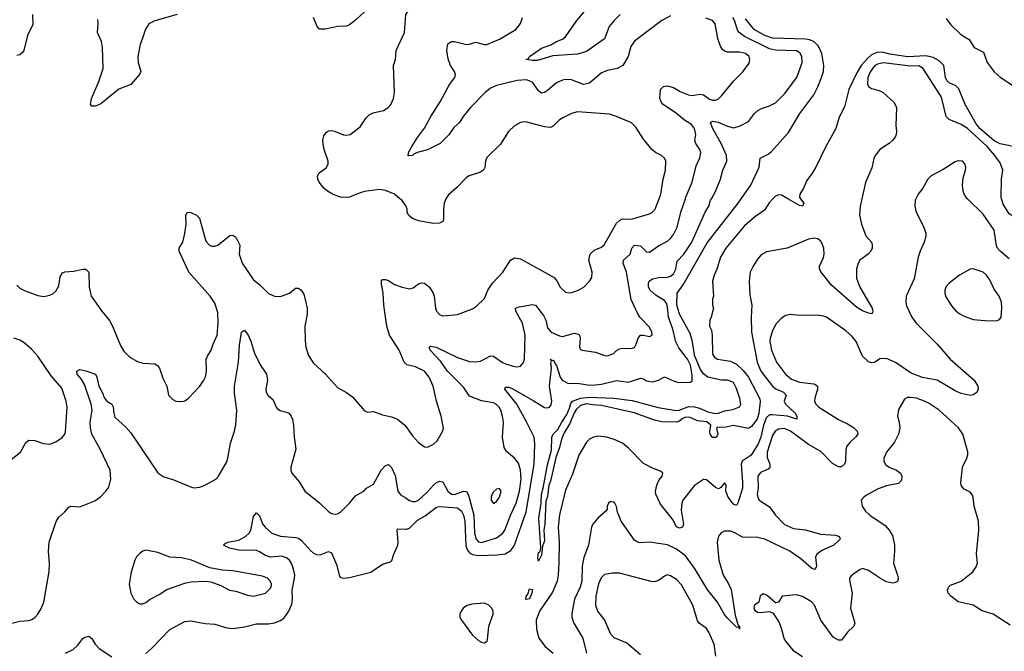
# Model space of a CAD drawing. Header units: inches. Extents: x 2057696 to 2160536, y 827480 to 1016834.
# Tile 362 of 422: x 2097429 to 2103997, y 1006982 to 1011195. Entities that reach past the tile are written whole.
import ezdxf

# ---------------------------------------------------------------- set-up
doc = ezdxf.new("R2010")
doc.units = ezdxf.units.IN
doc.header["$MEASUREMENT"] = 0
for name, color, linetype in [('C0090', 7, 'Continuous'), ('C0091', 7, 'Continuous'), ('C1000', 7, 'Continuous'), ('C1001', 7, 'Continuous')]:
    doc.layers.add(name, color=color, linetype=linetype)

msp = doc.modelspace()

# ---------------------------------------------------------------- linework, layer by layer
at = {"layer": 'C0090', "color": 5}
for points, elevation in [([(2100000, 1009960.1), (2099977.6, 1009990), (2099965.6, 1010000)], 380), ([(2097410, 1009423.8), (2097430, 1009404.2), (2097465.7, 1009385.7), (2097550, 1009354), (2097591.1, 1009348.9), (2097630, 1009356.4), (2097650, 1009366), (2097670, 1009383), (2097690, 1009418.8), (2097700.1, 1009479.9), (2097714.3, 1009505.7), (2097730, 1009514), (2097790, 1009518.3), (2097850, 1009531.7), (2097871, 1009530), (2097890.4, 1009510), (2097891.8, 1009410), (2097906.7, 1009350), (2097976.5, 1009250), (2098028.4, 1009188.4), (2098048.8, 1009150), (2098101.1, 1009021.1), (2098123.7, 1008983.7), (2098163.4, 1008943.4), (2098214.4, 1008914.4), (2098250, 1008904.2), (2098330, 1008898.7), (2098348.9, 1008888.9), (2098361.3, 1008870), (2098383.9, 1008803.9), (2098410.7, 1008750), (2098422.8, 1008690), (2098450, 1008661), (2098470, 1008651), (2098510, 1008647.7), (2098530, 1008653.4), (2098556, 1008670), (2098630, 1008750.5), (2098658.7, 1008790), (2098668.3, 1008811.7), (2098675.8, 1008850), (2098674.3, 1008930), (2098681.3, 1008950), (2098707.6, 1008990), (2098719.6, 1009030), (2098746.3, 1009090), (2098753.8, 1009170), (2098750, 1009242), (2098730, 1009304.5), (2098699.8, 1009350), (2098556.8, 1009510), (2098493.8, 1009650), (2098493.7, 1009670), (2098517.8, 1009710), (2098531.4, 1009768.6), (2098539.8, 1009830), (2098537.6, 1009890), (2098549.7, 1009910.3), (2098570, 1009908.4), (2098607.7, 1009890), (2098628.4, 1009870), (2098670, 1009717.3), (2098694.8, 1009690), (2098710, 1009683.1), (2098730, 1009683.1), (2098750, 1009690.4), (2098830, 1009755.3), (2098850, 1009758.4), (2098870, 1009744.9), (2098897.4, 1009690), (2098893.8, 1009630), (2098913.1, 1009570), (2098990, 1009460.4), (2099030, 1009428.7), (2099090, 1009368.8), (2099130, 1009350.3), (2099170, 1009347.4), (2099229.3, 1009370), (2099270, 1009403.8), (2099290, 1009403.8), (2099307.7, 1009390), (2099323.7, 1009363.7), (2099346, 1009270), (2099347, 1009230), (2099332.4, 1009150), (2099332.8, 1009052.8), (2099338, 1009010), (2099355.9, 1008955.9), (2099390, 1008904.7), (2099470, 1008830.6), (2099550, 1008740.7), (2099610, 1008707.3), (2099650, 1008678.8), (2099730, 1008586.8), (2099750, 1008577.3), (2099790, 1008580.7), (2099850, 1008558.7), (2099910, 1008546.5), (2099950, 1008529.1), (2099997.7, 1008490), (2100000, 1008486.9)], 380), ([(2100000, 1008903), (2099993.1, 1008910), (2099961, 1008990), (2099897.1, 1009090), (2099877.7, 1009150), (2099859.3, 1009290), (2099853.9, 1009373.9), (2099842, 1009430), (2099843.3, 1009456.7), (2099850, 1009462.8), (2099870, 1009460.7), (2099890, 1009454), (2099930, 1009428.7), (2099981, 1009410), (2100000, 1009405.9)], 380), ([(2097330, 1007157.3), (2097430, 1007183.8), (2097490, 1007187), (2097510, 1007194), (2097533.6, 1007210), (2097550.7, 1007229.3), (2097570, 1007262), (2097589.7, 1007310), (2097625.9, 1007514.1), (2097628.3, 1007568.3), (2097621.1, 1007650), (2097625.4, 1007710), (2097671.9, 1007848.1), (2097690, 1007876), (2097729, 1007910), (2097756.5, 1007943.5), (2097770, 1007950.5), (2097830, 1007945.5), (2097930, 1007984.4), (2097970, 1008014.4), (2098005.1, 1008050), (2098023.1, 1008076.9), (2098037.7, 1008130), (2098032.9, 1008190), (2097965.8, 1008330), (2097911.2, 1008430), (2097902.4, 1008470), (2097899.9, 1008510), (2097912.8, 1008590), (2097906.3, 1008630), (2097862.4, 1008762.4), (2097839, 1008799), (2097812.3, 1008830), (2097809.5, 1008850.5), (2097830, 1008860.5), (2097870, 1008852.2), (2097934.4, 1008830), (2097944.9, 1008810), (2097956.9, 1008750), (2097978.9, 1008710), (2097994, 1008670), (2098010.2, 1008650.2), (2098043, 1008630), (2098052.8, 1008612.8), (2098056.5, 1008570), (2098063.8, 1008543.8), (2098137.1, 1008477.1), (2098170, 1008439.1), (2098351.2, 1008171.2), (2098390, 1008144.4), (2098450, 1008128), (2098576, 1008076), (2098591.8, 1008071.8), (2098630, 1008075.6), (2098668.9, 1008091.1), (2098738, 1008130), (2098755.1, 1008150), (2098810, 1008246), (2098817.6, 1008270), (2098835.4, 1008370), (2098862.6, 1008450), (2098870.6, 1008489.4), (2098876.8, 1008590), (2098862.5, 1008702.5), (2098863.2, 1008750), (2098889.2, 1008910.8), (2098896.4, 1009023.6), (2098909.8, 1009110.2), (2098930, 1009122.8), (2098952.7, 1009090), (2098970.3, 1009050.3), (2098996, 1008970), (2099033.5, 1008893.5), (2099074.9, 1008830), (2099081.6, 1008790), (2099070.4, 1008730), (2099072.7, 1008710), (2099085.5, 1008690), (2099120.2, 1008660.2), (2099140.3, 1008610), (2099150, 1008598.4), (2099167.3, 1008587.3), (2099210, 1008577.8), (2099223.7, 1008570), (2099241.1, 1008550), (2099248.3, 1008530), (2099256.2, 1008490), (2099260.3, 1008410), (2099270.5, 1008330), (2099238.4, 1008210), (2099237.6, 1008190), (2099243.7, 1008170), (2099294.9, 1008110), (2099330.5, 1008050), (2099430, 1007972.4), (2099490, 1007914.9), (2099510, 1007901.6), (2099530, 1007895.5), (2099550, 1007899.3), (2099570, 1007910.6), (2099629.7, 1007970.3), (2099670, 1008019.1), (2099726.8, 1008053.2), (2099742, 1008070), (2099790, 1008097.3), (2099841.1, 1008190), (2099870, 1008220.4), (2099890, 1008228), (2099910, 1008208), (2099933.9, 1008153.9), (2099951.5, 1008050), (2099970, 1008026.3), (2100000, 1008006.9)], 360), ([(2097342.3, 1008237.7), (2097434, 1008310), (2097470, 1008374.9), (2097490, 1008390.4), (2097530, 1008388.7), (2097587.6, 1008367.6), (2097630, 1008363.7), (2097670, 1008379.5), (2097711.9, 1008408.1), (2097730.8, 1008429.2), (2097734.5, 1008445.5), (2097746.6, 1008610), (2097739.8, 1008650), (2097710, 1008736.9), (2097639.8, 1008819.8), (2097550, 1008949.8), (2097510, 1008995.1), (2097459.9, 1009039.9), (2097430, 1009057.6), (2097389.5, 1009070)], 380), ([(2098270, 1006967.5), (2098310, 1007001.9), (2098430, 1007127.3), (2098530, 1007180.6), (2098570, 1007184.4), (2098666.9, 1007166.9), (2098730, 1007162), (2098810, 1007137.3), (2098850, 1007134), (2098930, 1007144.1), (2099010, 1007164.2), (2099090, 1007165.4), (2099130, 1007171.3), (2099170, 1007187.1), (2099194.4, 1007205.6), (2099224.5, 1007250), (2099243.9, 1007296.1), (2099248.6, 1007330), (2099247.6, 1007390), (2099263, 1007470), (2099264.2, 1007490), (2099255.8, 1007530), (2099244, 1007564), (2099228.6, 1007588.6), (2099210, 1007604.3), (2099176.5, 1007616.5), (2099101.2, 1007610), (2099070, 1007621.4), (2099030, 1007646.3), (2099010, 1007653.1), (2098890, 1007655.8), (2098828.7, 1007670), (2098789, 1007690), (2098799, 1007701), (2098818, 1007710), (2098890, 1007723.8), (2098938, 1007750), (2098960.9, 1007770), (2098971.8, 1007790), (2098990, 1007882), (2099010, 1007904.7), (2099030, 1007884.7), (2099050, 1007832), (2099066, 1007810), (2099110.8, 1007770), (2099170, 1007748.9), (2099270, 1007741.7), (2099290, 1007736), (2099310, 1007721.7), (2099370, 1007654.7), (2099390, 1007637.3), (2099410, 1007627.6), (2099434.1, 1007625.9), (2099490, 1007646.4), (2099510, 1007639.1), (2099541.8, 1007561.8), (2099563.4, 1007483.4), (2099570, 1007474), (2099588.5, 1007468.5), (2099630, 1007474.3), (2099770.9, 1007509.1), (2099850, 1007563.8), (2099902.4, 1007577.6), (2099912.2, 1007587.8), (2099924.8, 1007630), (2099950.8, 1007690), (2099953.8, 1007710), (2099946.9, 1007790), (2099950, 1007798.8), (2100000, 1007796.8)], 340), ([(2097734, 1006970), (2097786, 1006994), (2097816.6, 1007023.4), (2097850, 1007067.7), (2097863.3, 1007076.7), (2097890, 1007082), (2097910, 1007067.3), (2097932.7, 1007030), (2097959.5, 1006999.5), (2098043.9, 1006943.9)], 340)]:
    msp.add_lwpolyline(points, dxfattribs=dict(at, elevation=elevation))
at = {"layer": 'C0090', "color": 5, "elevation": 360}
msp.add_lwpolyline([(2098270, 1007656.3), (2098250, 1007649.5), (2098230, 1007634.5), (2098207.9, 1007612.1), (2098196.4, 1007590), (2098172.4, 1007510), (2098159.5, 1007430), (2098170.4, 1007370.4), (2098190.4, 1007330.4), (2098211, 1007310), (2098230, 1007299.1), (2098250, 1007299.1), (2098270, 1007307.7), (2098299.3, 1007330), (2098359.6, 1007360.4), (2098410, 1007394.9), (2098530, 1007435.6), (2098570, 1007444.6), (2098670, 1007450.6), (2098705.2, 1007445.2), (2098770, 1007420.5), (2098829, 1007389), (2098870, 1007382), (2098950, 1007356), (2098990, 1007350.3), (2099069.7, 1007370.3), (2099100.1, 1007399.9), (2099106.6, 1007410), (2099109.3, 1007430), (2099099.3, 1007450), (2099081.2, 1007470), (2099050, 1007482.4), (2098850, 1007517.4), (2098783, 1007523), (2098697.4, 1007537.4), (2098576, 1007590), (2098510, 1007604.4), (2098430, 1007609.7), (2098350, 1007641.7)], close=True, dxfattribs=at)
at = {"layer": 'C0091', "color": 5, "elevation": 380}
for points in [[(2099731, 1011249), (2099669.3, 1011190.7), (2099630, 1011161.1), (2099610, 1011152.3), (2099550, 1011149.8), (2099470, 1011131.2), (2099430, 1011132.7), (2099412.7, 1011150), (2099389.4, 1011209.4)], [(2097514.6, 1011230), (2097517.8, 1011162.2), (2097481.1, 1011090), (2097456.9, 1010990), (2097446.9, 1010973.1), (2097430, 1010959.8), (2097410, 1010955.9)], [(2098480.7, 1011230), (2098330, 1011186.2), (2098290, 1011166.6), (2098268, 1011132), (2098247.5, 1011072.5), (2098234, 1011030), (2098217.6, 1010950), (2098218.8, 1010910), (2098238.2, 1010850), (2098229.2, 1010830), (2098170, 1010761.7), (2098090, 1010731.2), (2097970, 1010634), (2097950, 1010623.6), (2097930, 1010618), (2097910, 1010619), (2097901.2, 1010630), (2097908.3, 1010670), (2097957.1, 1010782.9), (2097986, 1010870), (2097982.2, 1011010), (2097974, 1011050), (2097947.6, 1011110), (2097953.6, 1011170), (2097950, 1011197)], [(2099965.6, 1010000), (2099929.5, 1010030), (2099870, 1010055.6), (2099830, 1010061.8), (2099730, 1010048.7), (2099699.5, 1010040.5), (2099630, 1010010.9), (2099610, 1010007.7), (2099570, 1010010.6), (2099550, 1010017.2), (2099515.8, 1010030), (2099482, 1010050), (2099458.7, 1010070), (2099427, 1010110), (2099417.6, 1010130), (2099415.6, 1010150), (2099427.3, 1010172.7), (2099474.2, 1010205.8), (2099487.8, 1010230), (2099486.6, 1010250), (2099460.3, 1010330), (2099452.8, 1010367.2), (2099451.1, 1010390), (2099459.1, 1010420.9), (2099476.4, 1010443.6), (2099490, 1010452.7), (2099510, 1010455.8), (2099530, 1010452.2), (2099590, 1010427), (2099610, 1010424.9), (2099634, 1010430), (2099700.1, 1010479.9), (2099740.1, 1010539.9), (2099760.6, 1010559.4), (2099787.6, 1010572.4), (2099855.1, 1010590), (2099887.6, 1010610), (2099905.1, 1010630), (2099923.5, 1010670), (2099928.3, 1010710), (2099921.6, 1010890), (2099936.2, 1010930), (2099940.5, 1010990), (2099996.2, 1011110), (2100000, 1011167)]]:
    msp.add_lwpolyline(points, dxfattribs=at)
at = {"layer": 'C1000', "color": 5}
for points, elevation in [([(2100000, 1007796.8), (2100010, 1007796.3), (2100030, 1007803.2), (2100083.1, 1007856.9), (2100134.2, 1007885.8), (2100210, 1007943.2), (2100230, 1007947.4), (2100350, 1007938.3), (2100375.7, 1007915.7), (2100390.1, 1007890), (2100399.6, 1007850), (2100405.9, 1007685.9), (2100416, 1007656), (2100430, 1007638.6), (2100450, 1007626.5), (2100490, 1007620.8), (2100614.8, 1007625.2), (2100667.1, 1007632.9), (2100704.9, 1007655.1), (2100730.3, 1007689.7), (2100808.5, 1007911.5), (2100859.9, 1008230), (2100866.3, 1008366.3), (2100860.7, 1008410), (2100810, 1008511.6), (2100745.3, 1008630), (2100665.7, 1008730), (2100670, 1008743), (2100690, 1008743.5), (2100710, 1008736.4), (2100855.3, 1008655.3), (2100930, 1008608.3), (2100950, 1008604.7), (2100963.7, 1008610), (2100974.5, 1008625.5), (2100977.7, 1008650), (2100963.4, 1008750), (2100977.3, 1008870), (2100972.3, 1008907.7), (2100976.4, 1008916.4), (2100970, 1008930.5), (2100981.4, 1008921.4), (2100990, 1008923), (2101000, 1008900), (2101010, 1008888.8), (2101034.4, 1008810), (2101047.5, 1008790), (2101090, 1008767.7), (2101150.1, 1008770.1), (2101230, 1008757.1), (2101270, 1008758.2), (2101310, 1008763.6), (2101410, 1008788), (2101490, 1008776.4), (2101570, 1008804.1), (2101590, 1008798.6), (2101610, 1008785), (2101650, 1008779.8), (2101689.6, 1008790), (2101730, 1008812.3), (2101790, 1008785.4), (2101824.6, 1008775.4), (2101902.6, 1008777.4), (2101914.7, 1008785.3), (2101915.9, 1008824.1), (2101903.3, 1008890), (2101884.6, 1008930), (2101824.9, 1009004.9), (2101806.1, 1009046.1), (2101784.9, 1009130), (2101757.1, 1009210), (2101750, 1009279.5), (2101743.2, 1009303.2), (2101730, 1009322.4), (2101675.7, 1009355.7), (2101635, 1009390), (2101624.6, 1009410), (2101623.5, 1009436.5), (2101629, 1009451), (2101650, 1009466.8), (2101690, 1009474.4), (2101750, 1009478.3), (2101770, 1009484.6), (2101790, 1009499.1), (2101805, 1009530), (2101815.8, 1009584.2), (2101859.9, 1009630), (2101911.5, 1009710), (2102001.5, 1009910), (2102025.5, 1009950), (2102037.3, 1009990), (2102042.9, 1010000)], 340), ([(2100000, 1008006.9), (2100030, 1007987.6), (2100050, 1007980.9), (2100070, 1007982), (2100090, 1007990.3), (2100150, 1008045.4), (2100190, 1008090.8), (2100210, 1008107.5), (2100230, 1008117.1), (2100252.3, 1008112.3), (2100285.3, 1008050), (2100310, 1008030.1), (2100330, 1008028.7), (2100390, 1008049.5), (2100410, 1008048.3), (2100423.9, 1008023.9), (2100457.7, 1007890), (2100463, 1007770), (2100473.5, 1007730), (2100490, 1007711.1), (2100510, 1007708.4), (2100610, 1007739.4), (2100650, 1007767.3), (2100664.7, 1007790), (2100705.4, 1007894.6), (2100741.3, 1007970), (2100763.3, 1008050), (2100773.2, 1008130), (2100769, 1008189), (2100756, 1008236), (2100730.6, 1008270.6), (2100675.4, 1008315.4), (2100661, 1008341), (2100649.8, 1008410), (2100655.3, 1008510), (2100649.8, 1008550), (2100637.7, 1008590), (2100627.3, 1008610), (2100610, 1008628.4), (2100590, 1008639.2), (2100510, 1008652.6), (2100430, 1008683.5), (2100390, 1008742.7), (2100283.4, 1008850), (2100236.7, 1008916.7), (2100168.3, 1008990), (2100159.5, 1009010), (2100170, 1009017), (2100207.3, 1009010), (2100350, 1008941.7), (2100430, 1008914.7), (2100470, 1008912.1), (2100504, 1008916), (2100570, 1008952.8), (2100590.2, 1008950.2), (2100650, 1008908.8), (2100670, 1008900.3), (2100730, 1008882), (2100750, 1008879.5), (2100770, 1008883.8), (2100790, 1008907.3), (2100795.6, 1008930), (2100801, 1009090), (2100783.5, 1009170), (2100739.2, 1009250), (2100736.2, 1009270), (2100760.4, 1009279.6), (2100850, 1009294), (2100870.2, 1009290.2), (2100922.3, 1009222.3), (2100938.3, 1009190), (2100950, 1009138.4), (2100973.7, 1009110), (2101030, 1009085.2), (2101050, 1009081.8), (2101130, 1009104.1), (2101156.6, 1009096.6), (2101163.1, 1009090), (2101166.7, 1009070), (2101162.4, 1009010), (2101170, 1008994.8), (2101182, 1008990), (2101270, 1008977.6), (2101330, 1008954.9), (2101350, 1008952.7), (2101390, 1008968.5), (2101410, 1008988), (2101430, 1008999.3), (2101450, 1009003.8), (2101510, 1009000.5), (2101530, 1009007.7), (2101542, 1009030), (2101553.6, 1009070), (2101569.7, 1009090.3), (2101590, 1009090.4), (2101630, 1009081.6), (2101649, 1009090), (2101645.1, 1009110), (2101630, 1009143.7), (2101568.1, 1009208.1), (2101551.7, 1009231.7), (2101507.7, 1009327.7), (2101476, 1009510), (2101453.7, 1009570), (2101456.1, 1009590), (2101500.8, 1009630), (2101512.7, 1009670), (2101529.3, 1009690.7), (2101570, 1009685.6), (2101610, 1009645.8), (2101630, 1009643.6), (2101690, 1009686.9), (2101750, 1009718.5), (2101770, 1009734.6), (2101790, 1009761.1), (2101814.4, 1009810), (2101838.2, 1009910), (2101869.6, 1010000)], 360), ([(2100000, 1009405.9), (2100030, 1009399.5), (2100053.7, 1009406.3), (2100090, 1009433), (2100110, 1009440.5), (2100130, 1009438), (2100163.1, 1009410), (2100186.5, 1009370), (2100193.6, 1009350), (2100203.1, 1009270), (2100210, 1009250.8), (2100230, 1009228), (2100250, 1009220.5), (2100350, 1009228), (2100450, 1009267), (2100477, 1009283), (2100530, 1009335.8), (2100551.4, 1009390), (2100582.5, 1009437.5), (2100651.5, 1009510), (2100704, 1009590), (2100730, 1009606.1), (2100770, 1009598.8), (2100994.5, 1009474.5), (2101013.2, 1009453.2), (2101034.9, 1009410), (2101070, 1009377.1), (2101090, 1009372.7), (2101110, 1009374.9), (2101150, 1009388.5), (2101192, 1009410), (2101230, 1009450.6), (2101245.6, 1009474.4), (2101248.5, 1009510), (2101225.8, 1009590), (2101233.7, 1009630), (2101261.5, 1009658.5), (2101310, 1009677.1), (2101327.3, 1009692.8), (2101410, 1009836.9), (2101430, 1009855.8), (2101450, 1009865.5), (2101510, 1009864.2), (2101630, 1009899), (2101651.3, 1009910), (2101668.2, 1009930), (2101695.1, 1010000)], 380), ([(2100272.6, 1010000), (2100270, 1009996), (2100260.3, 1009970), (2100255.6, 1009930), (2100256.9, 1009863.1), (2100251.2, 1009848.8), (2100230, 1009837.3), (2100190, 1009835.7), (2100090, 1009853.8), (2100048.7, 1009868.7), (2100023, 1009890), (2100014.7, 1009910), (2100014.7, 1009930), (2100007.6, 1009950), (2100000, 1009960.1)], 380), ([(2103046.2, 1010000), (2103035.3, 1009950), (2103032, 1009890), (2103044.9, 1009830), (2103072.9, 1009752.9), (2103110.4, 1009710), (2103116.4, 1009690), (2103114.4, 1009670), (2103105.5, 1009650), (2103088.8, 1009631.2), (2103034, 1009590), (2103021.6, 1009570), (2103010.4, 1009530), (2103010.4, 1009470), (2103032.9, 1009410), (2103114.6, 1009270), (2103120.5, 1009250), (2103118.4, 1009241.6), (2103110, 1009233.2), (2103090, 1009237.4), (2103050, 1009253.1), (2103010, 1009277.1), (2102844.3, 1009424.3), (2102775.8, 1009510), (2102764.7, 1009530), (2102763.5, 1009550), (2102791.3, 1009608.7), (2102795, 1009630), (2102793.2, 1009670), (2102777.4, 1009710), (2102770, 1009720.7), (2102752.1, 1009732.1), (2102730, 1009736.9), (2102691.1, 1009731.1), (2102548.8, 1009671.2), (2102410, 1009645.8), (2102374.8, 1009625.2), (2102350, 1009596.9), (2102320.6, 1009550), (2102302.5, 1009510), (2102294.2, 1009450), (2102300, 1009360), (2102312.1, 1009290), (2102308, 1009210), (2102310.1, 1009110), (2102348.4, 1008910), (2102372.8, 1008850), (2102450.9, 1008750), (2102471.8, 1008731.8), (2102524, 1008710), (2102542.8, 1008690), (2102529.4, 1008650), (2102537.5, 1008630), (2102602.2, 1008570), (2102612.7, 1008550), (2102612.2, 1008530), (2102550.5, 1008550.5), (2102450, 1008559.5), (2102430, 1008559.1), (2102410, 1008542), (2102391.4, 1008490), (2102373.5, 1008410), (2102355.1, 1008364.9), (2102308.4, 1008290), (2102247.6, 1008250), (2102242.1, 1008230), (2102251.5, 1008110), (2102249.7, 1008070.3), (2102222.5, 1007977.5), (2102210, 1007954.5), (2102190, 1007963.4), (2102154.9, 1008010), (2102140.4, 1008050), (2102140.9, 1008090), (2102130, 1008105.2), (2102104.9, 1008075.1), (2102090, 1008065.1), (2102070, 1008073.3), (2102010, 1008125.4), (2101990, 1008128.3), (2101930, 1008087.2), (2101852.8, 1007990), (2101844.8, 1007970), (2101842.2, 1007922.2), (2101857.3, 1007830), (2101850, 1007809), (2101830, 1007802), (2101810, 1007812.7), (2101783.1, 1007863.1), (2101704, 1007964), (2101671.6, 1008030), (2101669.9, 1008050.1), (2101678.9, 1008090), (2101695.4, 1008124.6), (2101714.3, 1008150), (2101719.6, 1008170), (2101702.7, 1008182.7), (2101650, 1008202.4), (2101590, 1008234.8), (2101490, 1008337.6), (2101450, 1008369.8), (2101395, 1008395), (2101345.2, 1008410), (2101290, 1008416.5), (2101257.3, 1008410), (2101230, 1008396.1), (2101210, 1008377.3), (2101159.7, 1008290), (2101116.7, 1008163.3), (2101070, 1008056.2), (2101030, 1007892.7), (2101022.1, 1007810), (2101027.3, 1007710), (2101025.9, 1007570), (2101021.7, 1007490), (2101014.8, 1007450), (2100983.1, 1007376.9), (2100897.1, 1007250), (2100874, 1007190), (2100875.8, 1007130), (2100891.3, 1007070), (2100934.5, 1007014.5), (2100987.6, 1006970)], 340), ([(2102453.1, 1010000), (2102427.3, 1009972.7), (2102396.3, 1009923.7), (2102330, 1009878), (2102262.4, 1009817.6), (2102139.5, 1009670), (2102103.6, 1009610), (2102079.3, 1009530), (2102060.7, 1009490), (2102051, 1009450), (2102058, 1009350), (2102051.3, 1009330), (2102051.3, 1009290), (2102056, 1009270), (2102042, 1009210), (2102032, 1009190), (2102031.3, 1009150), (2102044.4, 1009124.4), (2102049.1, 1009089.1), (2102050, 1008964.7), (2102064.1, 1008944.1), (2102084.7, 1008930), (2102170, 1008916.9), (2102210, 1008896.1), (2102255.1, 1008855.1), (2102291.3, 1008810), (2102366.4, 1008666.4), (2102368.6, 1008648.6), (2102360.3, 1008570), (2102347.9, 1008530), (2102310, 1008482.3), (2102290, 1008468.7), (2102190, 1008486.9), (2102130, 1008475.6), (2102083.1, 1008476.9), (2102077.3, 1008470), (2102085.5, 1008430), (2102082, 1008418), (2102072.4, 1008407.6), (2102050, 1008407.3), (2102035.1, 1008430), (2102032.1, 1008447.9), (2102039, 1008490), (2102011.6, 1008511.6), (2101950, 1008518), (2101901.4, 1008541.4), (2101870, 1008542.9), (2101847.4, 1008532.6), (2101830, 1008516.1), (2101810, 1008509.6), (2101712.9, 1008512.9), (2101662.9, 1008522.9), (2101528.4, 1008571.6), (2101310, 1008621.2), (2101250, 1008625), (2101210, 1008632.9), (2101170, 1008620.9), (2101143.8, 1008596.2), (2101127.6, 1008572.4), (2101099, 1008501.1), (2101060.3, 1008439.7), (2101042.6, 1008397.4), (2101030, 1008340.9), (2101005.9, 1008274.1), (2100970, 1008116), (2100959, 1008090), (2100950, 1008013.2), (2100937.7, 1007982.3), (2100931.2, 1007830), (2100925.5, 1007790), (2100930, 1007718), (2100915.9, 1007684.1), (2100910, 1007622), (2100890, 1007582), (2100884.4, 1007604.4), (2100890, 1007641), (2100896.5, 1007643.5), (2100903.7, 1007656.3), (2100906.2, 1007673.8), (2100891, 1007870), (2100908.1, 1007970), (2100909.3, 1008030), (2100921.8, 1008070), (2100950, 1008226), (2100975.9, 1008324.1), (2100978.2, 1008410), (2100988.4, 1008430), (2101019.7, 1008460.3), (2101045, 1008510), (2101078.6, 1008561.4), (2101097.4, 1008602.6), (2101105.7, 1008634.3), (2101116.9, 1008650), (2101170, 1008670.1), (2101230, 1008677.8), (2101392, 1008670), (2101515.5, 1008655.5), (2101687, 1008607), (2101807.8, 1008587.8), (2101830, 1008590.1), (2101890, 1008614.6), (2101930, 1008613.1), (2101964.5, 1008604.5), (2102019.1, 1008579.1), (2102068.6, 1008568.6), (2102090, 1008569.4), (2102130, 1008585.3), (2102186.3, 1008593.7), (2102230, 1008612), (2102239, 1008630), (2102232.5, 1008667.5), (2102210, 1008734), (2102190, 1008775.1), (2102150, 1008789.5), (2102110, 1008791.3), (2102018.4, 1008810), (2101990, 1008831.7), (2101970, 1008860.7), (2101932.4, 1008950), (2101914.6, 1009054.6), (2101902, 1009102), (2101829.8, 1009230.2), (2101813, 1009293), (2101813.9, 1009370), (2101854, 1009426), (2102014.5, 1009705.5), (2102221.5, 1009970), (2102242.7, 1010000)], 320), ([(2103407.7, 1010000), (2103403, 1009990), (2103400.5, 1009950), (2103408.5, 1009910), (2103459.5, 1009810), (2103472.9, 1009770), (2103473.1, 1009750), (2103462.6, 1009710), (2103434.9, 1009650), (2103423.1, 1009610), (2103394.8, 1009465.2), (2103341.7, 1009350), (2103338.9, 1009310), (2103345.1, 1009285.1), (2103380.9, 1009210), (2103408.9, 1009170), (2103548.7, 1009030), (2103634.9, 1008930), (2103794.9, 1008790), (2103819.5, 1008750), (2103822.4, 1008730), (2103812.9, 1008707.1), (2103790, 1008691.8), (2103770, 1008688.4), (2103710, 1008700.8), (2103670, 1008719.4), (2103550, 1008789.3), (2103450, 1008807.3), (2103376.3, 1008836.3), (2103270, 1008908.8), (2103210, 1008935.6), (2103166.4, 1008933.6), (2103130, 1008907.6), (2103110, 1008905.6), (2103090, 1008911.8), (2103051.8, 1008950), (2103007.7, 1009047.7), (2102981.4, 1009081.4), (2102939.4, 1009119.4), (2102810, 1009210.9), (2102790, 1009218.2), (2102750, 1009222.8), (2102630, 1009222), (2102570, 1009227.2), (2102539.2, 1009220.8), (2102510, 1009204.4), (2102474.3, 1009165.7), (2102453.6, 1009126.4), (2102434.3, 1009070), (2102432, 1009048), (2102443.2, 1008990), (2102477.7, 1008910), (2102538.2, 1008830), (2102577.4, 1008797.4), (2102630, 1008777), (2102726.2, 1008766.2), (2102739.6, 1008759.6), (2102750.2, 1008750), (2102751.8, 1008730), (2102732.2, 1008670), (2102731.3, 1008650), (2102739, 1008630), (2102760.3, 1008610), (2102890, 1008527.2), (2102950, 1008499.6), (2102990, 1008474.3), (2103015.8, 1008450), (2103018.7, 1008430), (2103004.9, 1008410), (2102965.5, 1008374.5), (2102947.4, 1008350), (2102940.2, 1008330), (2102938, 1008250), (2102930.4, 1008230), (2102910, 1008213), (2102890, 1008211.1), (2102850, 1008235.3), (2102773.7, 1008313.7), (2102690, 1008361.9), (2102570, 1008449.3), (2102530, 1008466.8), (2102490, 1008463.4), (2102469.3, 1008450.7), (2102450, 1008420.3), (2102414.5, 1008310), (2102415, 1008275), (2102431.8, 1008230), (2102433.6, 1008210), (2102422.5, 1008197.5), (2102370, 1008174.2), (2102352.2, 1008150), (2102355.6, 1008070), (2102349.1, 1008029.1), (2102352.2, 1008010), (2102362.4, 1007990), (2102430, 1007944.9), (2102470, 1007888.9), (2102530, 1007827.2), (2102590, 1007800.6), (2102671, 1007791), (2102770, 1007762.3), (2102870, 1007755.5), (2102890.8, 1007750), (2102899, 1007739), (2102903, 1007730), (2102860.3, 1007690), (2102783.3, 1007656.7), (2102745.5, 1007630), (2102738.2, 1007610), (2102743.6, 1007550), (2102736.3, 1007530), (2102730, 1007526.3), (2102710, 1007535.6), (2102639.1, 1007599.1), (2102565.3, 1007650), (2102399.8, 1007730), (2102350, 1007740.2), (2102250, 1007743.1), (2102194.8, 1007774.8), (2102170, 1007784.1), (2102130, 1007783.1), (2102107.9, 1007772.1), (2102090.2, 1007749.8), (2102080.7, 1007710), (2102091.9, 1007590), (2102122.6, 1007490), (2102155.9, 1007435.9), (2102174.2, 1007394.2), (2102202.4, 1007222.4), (2102220.2, 1007160.2), (2102230.2, 1007150), (2102230, 1007129.4), (2102227.3, 1007147.3), (2102218.5, 1007141.5), (2102210, 1007142.9), (2102150, 1007202), (2102130, 1007227.6), (2102084.5, 1007310), (2102019, 1007390), (2101930, 1007537), (2101870, 1007619.1), (2101810, 1007662.8), (2101750, 1007691.2), (2101630, 1007710.7), (2101570, 1007706), (2101550, 1007709.7), (2101530, 1007723.5), (2101442, 1007850), (2101416, 1007910), (2101410, 1007948), (2101399, 1007970), (2101390, 1007977.2), (2101370, 1007981.2), (2101356, 1007970), (2101347.7, 1007950), (2101347.3, 1007930), (2101340.5, 1007919.5), (2101286, 1007870), (2101252.7, 1007830), (2101244.4, 1007810), (2101224, 1007690), (2101191.7, 1007608.3), (2101182.2, 1007550), (2101179.8, 1007450), (2101168.4, 1007410), (2101130.8, 1007329.2), (2101112.7, 1007232.8), (2101112.6, 1007210), (2101124.9, 1007170), (2101184.9, 1007070), (2101210.2, 1006970)], 360), ([(2102638.2, 1010000), (2102658.8, 1009970), (2102651, 1009950), (2102630, 1009955.3), (2102552.1, 1010000)], 320), ([(2104030, 1009599.2), (2103968.2, 1009650), (2103951, 1009670), (2103945.6, 1009685.6), (2103928.5, 1009790), (2103856.6, 1009896.6), (2103750.6, 1010000)], 360), ([(2104090.9, 1010000), (2104087.7, 1009990), (2104070, 1009899.5), (2104050, 1009886.9), (2104030, 1009899.1), (2103990, 1009965.1), (2103978.8, 1010000)], 340), ([(2100000, 1008486.9), (2100050, 1008418.7), (2100090, 1008374), (2100130, 1008346), (2100150, 1008344.4), (2100190, 1008362.4), (2100213.4, 1008386.6), (2100250, 1008446.8), (2100256.3, 1008470), (2100241.5, 1008550), (2100209.8, 1008650), (2100187, 1008750), (2100161.4, 1008810), (2100130.5, 1008850.5), (2100070, 1008880.3), (2100011.5, 1008891.5), (2100000, 1008903)], 380), ([(2104036.9, 1007156.9), (2103922.9, 1007230), (2103850, 1007250.9), (2103790, 1007289.8), (2103690, 1007311.5), (2103639.5, 1007350), (2103622.9, 1007370), (2103618, 1007390), (2103625.2, 1007410), (2103638, 1007422), (2103710, 1007450.5), (2103787.3, 1007512.7), (2103810, 1007546), (2103817.6, 1007570), (2103811.3, 1007631.3), (2103827.4, 1007790), (2103825.1, 1007850), (2103795.1, 1007950), (2103789.3, 1008010), (2103784.1, 1008024.1), (2103770, 1008044), (2103730, 1008064), (2103717, 1008077), (2103709.6, 1008089.6), (2103707.3, 1008107.3), (2103717.4, 1008210), (2103747.6, 1008270), (2103752.9, 1008292.9), (2103752.6, 1008312.6), (2103719.5, 1008430), (2103692.3, 1008472.3), (2103562.9, 1008590), (2103495.7, 1008635.7), (2103470, 1008648.2), (2103410, 1008669.7), (2103370, 1008675.1), (2103350, 1008674), (2103330, 1008663.7), (2103290, 1008594), (2103284.9, 1008550), (2103295.3, 1008510), (2103299.5, 1008470), (2103292, 1008430), (2103263.7, 1008376.3), (2103210, 1008309.3), (2103194.3, 1008270), (2103194, 1008250), (2103205.5, 1008225.5), (2103228.9, 1008208.9), (2103278, 1008190), (2103304.4, 1008170), (2103313.1, 1008150), (2103310, 1008122.7), (2103290, 1008100.5), (2103210, 1008084.8), (2103155.5, 1008064.5), (2103077.3, 1008022.7), (2103059.1, 1008010), (2103042, 1007990), (2103048, 1007950), (2103070, 1007916.3), (2103099.1, 1007890), (2103201.1, 1007821.1), (2103228.9, 1007790), (2103250, 1007753.4), (2103263.6, 1007690), (2103265.2, 1007650), (2103258, 1007570), (2103284.9, 1007490), (2103288.7, 1007470), (2103285.5, 1007450), (2103270, 1007439.7), (2103250, 1007435.1), (2103210, 1007445.8), (2103170, 1007466.4), (2103090, 1007521.1), (2103050, 1007533.3), (2103030, 1007525.1), (2102974.9, 1007485.1), (2102963.8, 1007470), (2102963.1, 1007456.9), (2102982.8, 1007370), (2102970.3, 1007270), (2102999.5, 1007170), (2102993.4, 1007150), (2102951, 1007109), (2102910, 1007055.6), (2102890, 1007055.1), (2102856.3, 1007076.3), (2102773.5, 1007190), (2102729.8, 1007289.8), (2102710, 1007311.1), (2102650, 1007347.3), (2102610, 1007358.4), (2102514, 1007350), (2102490.7, 1007309.3), (2102470, 1007305.2), (2102414.1, 1007354.1), (2102390, 1007365.1), (2102367.9, 1007352.1), (2102360.5, 1007310), (2102330, 1007288.7), (2102325.7, 1007270), (2102330, 1007258.8), (2102350, 1007242.6), (2102370, 1007240.3), (2102430, 1007248.2), (2102455.6, 1007235.6), (2102494.3, 1007174.3), (2102511.7, 1007130), (2102527.2, 1007070), (2102538.4, 1007050), (2102586.4, 1006990), (2102650, 1006946.4)], 380), ([(2102072.1, 1006950), (2102060.5, 1007030), (2102025.4, 1007110), (2102010, 1007133.3), (2101962, 1007170), (2101950, 1007186), (2101918.5, 1007290), (2101844, 1007424), (2101810, 1007459.7), (2101770, 1007486), (2101748.9, 1007491.1), (2101730, 1007483.6), (2101690, 1007455.1), (2101670, 1007446.6), (2101650, 1007445.4), (2101430, 1007503.5), (2101383.8, 1007503.8), (2101330, 1007493.5), (2101307.9, 1007472.1), (2101290, 1007431.8), (2101272.7, 1007350), (2101271, 1007290), (2101283.5, 1007250), (2101330.2, 1007190), (2101370, 1007098.4), (2101393, 1007073), (2101479.3, 1007039.3), (2101570, 1006959.3)], 380)]:
    msp.add_lwpolyline(points, dxfattribs=dict(at, elevation=elevation))
for points, elevation in [([(2103790, 1009533.3), (2103770, 1009529.6), (2103697.1, 1009490), (2103630, 1009438), (2103610, 1009414.5), (2103600.9, 1009390), (2103600.2, 1009370), (2103606.5, 1009346.5), (2103645.3, 1009285.3), (2103672.8, 1009252.8), (2103695.3, 1009235.3), (2103730, 1009216.5), (2103790, 1009195.3), (2103894.2, 1009185.8), (2103950, 1009187.3), (2103964.5, 1009195.5), (2103975.1, 1009210), (2103980.7, 1009270), (2103977.6, 1009310), (2103961.6, 1009350), (2103930, 1009397), (2103900, 1009460), (2103878.9, 1009490), (2103856.2, 1009510)], 380), ([(2100630, 1008067), (2100610, 1008062.4), (2100590, 1008044.5), (2100581.7, 1008030), (2100574.9, 1008010), (2100574.4, 1007990), (2100590, 1007968.5), (2100610, 1007982), (2100630.7, 1008010), (2100640.5, 1008050)], 380), ([(2100810, 1007327.3), (2100806, 1007330), (2100807.8, 1007347.8), (2100818, 1007362), (2100830, 1007398.8), (2100850, 1007394), (2100845.5, 1007370), (2100830, 1007332.3)], 320), ([(2100530, 1007302.7), (2100444.7, 1007295.3), (2100413.3, 1007286.7), (2100388.6, 1007271.4), (2100373.1, 1007250), (2100365.8, 1007230), (2100365.4, 1007210), (2100375.2, 1007190), (2100450, 1007089.1), (2100490, 1007054.6), (2100510, 1007042), (2100530, 1007037.1), (2100546.6, 1007050), (2100550, 1007058), (2100559.6, 1007150), (2100587.6, 1007230), (2100588.4, 1007250), (2100578, 1007270), (2100558.1, 1007290)], 340)]:
    msp.add_lwpolyline(points, close=True, dxfattribs=dict(at, elevation=elevation))
at = {"layer": 'C1001', "color": 5}
for points, elevation in [([(2100000, 1011167), (2100004.2, 1011230), (2100018.4, 1011250), (2100102, 1011310), (2100140.7, 1011350), (2100201.6, 1011470), (2100217, 1011530), (2100206, 1011570), (2100170, 1011606), (2100110, 1011622.9), (2100050, 1011619.3), (2100039.3, 1011630), (2100010, 1011692.7), (2100000, 1011696.9)], 380), ([(2101435.5, 1011230), (2101394.8, 1011190), (2101362.3, 1011150), (2101330, 1011068.2), (2101210, 1010981.7), (2101150, 1010965), (2100986.3, 1010953.7), (2100883.5, 1010923.5), (2100850, 1010923.1), (2100808.7, 1010930), (2100823.2, 1010936.8), (2100829.4, 1010950), (2100910, 1011005.5), (2100972.5, 1011027.5), (2101010, 1011050.3), (2101050, 1011065.7), (2101070, 1011081.1), (2101144.8, 1011190), (2101210, 1011265.6)], 340), ([(2101770, 1011221.5), (2101713.1, 1011190), (2101530, 1011051.8), (2101505.1, 1011014.9), (2101488.9, 1010950), (2101451.3, 1010888.7), (2101414.8, 1010870), (2101350, 1010854.8), (2101310, 1010839.8), (2101230, 1010771.1), (2101190, 1010763.1), (2101110, 1010793.7), (2101070, 1010795.4), (2101050, 1010791.1), (2101010, 1010772.6), (2100950, 1010722), (2100930, 1010709.8), (2100910, 1010705.4), (2100890, 1010721.3), (2100850, 1010778.5), (2100810, 1010792.9), (2100747.3, 1010790), (2100610, 1010755.9), (2100570, 1010738.2), (2100534.3, 1010710), (2100435.8, 1010610), (2100386.5, 1010550), (2100362.6, 1010510), (2100325.4, 1010474.6), (2100292.6, 1010427.4), (2100234.4, 1010370), (2100150, 1010326.3), (2100088.5, 1010311.5), (2100060.7, 1010299.3), (2100050, 1010289.6), (2100025.6, 1010285.6), (2100018, 1010290), (2100023.1, 1010296.9), (2100023.7, 1010310), (2100045.6, 1010350), (2100082.4, 1010410), (2100130, 1010470.5), (2100170.8, 1010550), (2100233.9, 1010646.1), (2100297.3, 1010762.7), (2100332.8, 1010810), (2100335.8, 1010830), (2100328.5, 1010850), (2100302.8, 1010890), (2100286.9, 1010933.1), (2100278.7, 1010990), (2100285.7, 1011034.3), (2100309.7, 1011050.3), (2100329.7, 1011050.3), (2100410, 1011030.2), (2100430, 1011031.6), (2100470, 1011045.3), (2100530, 1011028.8), (2100546, 1011030), (2100630, 1011063.8), (2100739.3, 1011130), (2100769.6, 1011170.4), (2100783.6, 1011210)], 360), ([(2101869.6, 1010000), (2101873.1, 1010010), (2101915.7, 1010110), (2101941, 1010218.9), (2101966.4, 1010273.6), (2101972.9, 1010310), (2101966.6, 1010330), (2101940.3, 1010370), (2101933.1, 1010390), (2101938.2, 1010430), (2101930.7, 1010470), (2101910, 1010496.2), (2101864.5, 1010524.5), (2101810, 1010569.8), (2101720.7, 1010630), (2101710, 1010642), (2101698.7, 1010670), (2101704.5, 1010730), (2101724, 1010750), (2101750, 1010754.4), (2101790, 1010742), (2101835.5, 1010715.5), (2101890, 1010694), (2101910, 1010690.2), (2101970, 1010697.2), (2101990, 1010694), (2102030, 1010665.2), (2102050, 1010657.2), (2102070, 1010657.2), (2102090, 1010666.9), (2102110, 1010686.5), (2102190, 1010785.3), (2102252.2, 1010847.8), (2102294.7, 1010905.3), (2102300.5, 1010930), (2102294, 1010950), (2102269.8, 1010969.8), (2102230, 1010977.3), (2102150, 1010977.4), (2102130, 1010985.3), (2102117, 1010997), (2102102.1, 1011022.1), (2102085.8, 1011070), (2102067.3, 1011167.2), (2102049.4, 1011190), (2102005.1, 1011205.1)], 360), ([(2102042.9, 1010000), (2102070, 1010048.5), (2102104.8, 1010130), (2102119.1, 1010190), (2102145.4, 1010250), (2102144.8, 1010290), (2102108.2, 1010370), (2102050, 1010471.5), (2102038, 1010510), (2102050, 1010518.5), (2102087.9, 1010512.1), (2102150, 1010484.5), (2102190, 1010474), (2102230, 1010483.7), (2102290, 1010514.9), (2102331.5, 1010570), (2102351.8, 1010588.2), (2102377.4, 1010602.6), (2102430, 1010619.5), (2102470, 1010640.4), (2102530, 1010701.1), (2102613.5, 1010810), (2102648.6, 1010910), (2102646.1, 1010950), (2102633.2, 1010973.2), (2102610, 1010986.5), (2102470, 1010992.2), (2102430, 1011001.5), (2102263.7, 1011083.7), (2102229.1, 1011109.1), (2102220.4, 1011120.4), (2102198.1, 1011190), (2102187, 1011210)], 340), ([(2102242.7, 1010000), (2102306.3, 1010090), (2102362.4, 1010210), (2102368.7, 1010271.3), (2102422.4, 1010297.6), (2102444.8, 1010315.2), (2102558.1, 1010441.9), (2102633.3, 1010570), (2102726.1, 1010693.9), (2102753.3, 1010746.7), (2102777.4, 1010810), (2102789.7, 1010850), (2102793.6, 1010890), (2102779.6, 1010970), (2102757.8, 1011017.8), (2102728.1, 1011048.1), (2102699.6, 1011059.6), (2102670, 1011064), (2102450, 1011071.7), (2102398.9, 1011090), (2102327.6, 1011130), (2102270, 1011200.4)], 320), ([(2103610, 1011203.7), (2103640.9, 1011160.9), (2103701.4, 1011101.4), (2103723.8, 1011083.8), (2103763.1, 1011063.1), (2103795.8, 1011010), (2103857.2, 1010977.2), (2103883.2, 1010910), (2103930, 1010846.7), (2103970, 1010812), (2104065.3, 1010750)], 320), ([(2104099.5, 1010339.5), (2103970, 1010367.6), (2103930, 1010387.2), (2103833.3, 1010470), (2103810, 1010499.8), (2103735.3, 1010630), (2103694.3, 1010734.3), (2103674.3, 1010754.3), (2103630, 1010772.7), (2103612.7, 1010790), (2103603.9, 1010810), (2103593, 1010890), (2103561.4, 1010921.4), (2103522.7, 1010942.7), (2103474.4, 1010954.4), (2103352.8, 1010947.2), (2103234.2, 1010965.8), (2103190, 1010977), (2103150, 1010977.7), (2103110, 1010959.9), (2103083.2, 1010936.8), (2103042.5, 1010890), (2103014.5, 1010845.5), (2102960.7, 1010730), (2102930, 1010614), (2102895.9, 1010544.1), (2102874, 1010470), (2102806.8, 1010350), (2102738.8, 1010210), (2102716, 1010170), (2102678.8, 1010121.2), (2102658, 1010070), (2102632, 1010030), (2102631.3, 1010010), (2102638.2, 1010000)], 320), ([(2103978.8, 1010000), (2103975.5, 1010010), (2103978.8, 1010130), (2103986.6, 1010190), (2103970, 1010239.5), (2103934.2, 1010290), (2103883.1, 1010350), (2103750, 1010472), (2103710, 1010494.9), (2103630, 1010529.8), (2103610, 1010548.5), (2103580.3, 1010670), (2103570.7, 1010690), (2103452.4, 1010872.4), (2103427.2, 1010887.2), (2103370, 1010885), (2103190, 1010906.6), (2103150, 1010899), (2103130, 1010886), (2103103.5, 1010850), (2103087.3, 1010810), (2103084.3, 1010764.3), (2103090, 1010749), (2103110, 1010736.1), (2103163.1, 1010723.1), (2103189.3, 1010709.3), (2103263.2, 1010643.2), (2103277.4, 1010610), (2103273.2, 1010490), (2103277.6, 1010450), (2103276.5, 1010430), (2103269.2, 1010410.8), (2103251.7, 1010390), (2103228.5, 1010370), (2103168.2, 1010331.8), (2103136.2, 1010290), (2103127.2, 1010270), (2103112.9, 1010207.1), (2103070.2, 1010109.8), (2103046.2, 1010000)], 340), ([(2101695.1, 1010000), (2101706.6, 1010030), (2101721, 1010130), (2101736.8, 1010190), (2101739.1, 1010250), (2101730.7, 1010270.7), (2101710, 1010289.7), (2101669.8, 1010309.8), (2101645.6, 1010330), (2101590, 1010398.7), (2101538.8, 1010478.8), (2101510, 1010507.1), (2101410, 1010549.7), (2101364.4, 1010564.4), (2101150, 1010579.8), (2101110, 1010568.9), (2101057, 1010543), (2101030, 1010526.2), (2100990, 1010487.4), (2100970, 1010475.8), (2100930, 1010479.8), (2100806.3, 1010513.7), (2100770, 1010509.7), (2100730, 1010487.8), (2100690.2, 1010449.8), (2100635.6, 1010364.4), (2100545.4, 1010274.6), (2100535.8, 1010250), (2100531.5, 1010208.5), (2100522, 1010190), (2100502.3, 1010177.7), (2100427.8, 1010152.2), (2100410, 1010142), (2100344.8, 1010075.2), (2100290, 1010027), (2100272.6, 1010000)], 380), ([(2103750.6, 1010000), (2103750, 1010000.5), (2103729.7, 1010030), (2103721.7, 1010050), (2103718.3, 1010090), (2103722.6, 1010137.4), (2103738.7, 1010190), (2103740.5, 1010210), (2103733.6, 1010233.6), (2103717.2, 1010250), (2103690, 1010253), (2103670, 1010247.3), (2103590, 1010196), (2103510, 1010153.2), (2103486.8, 1010130), (2103454, 1010070), (2103422, 1010030), (2103407.7, 1010000)], 360), ([(2102552.1, 1010000), (2102510, 1010024.2), (2102490, 1010027), (2102470, 1010018), (2102453.1, 1010000)], 320)]:
    msp.add_lwpolyline(points, dxfattribs=dict(at, elevation=elevation))

doc.saveas('drawing.dxf')
